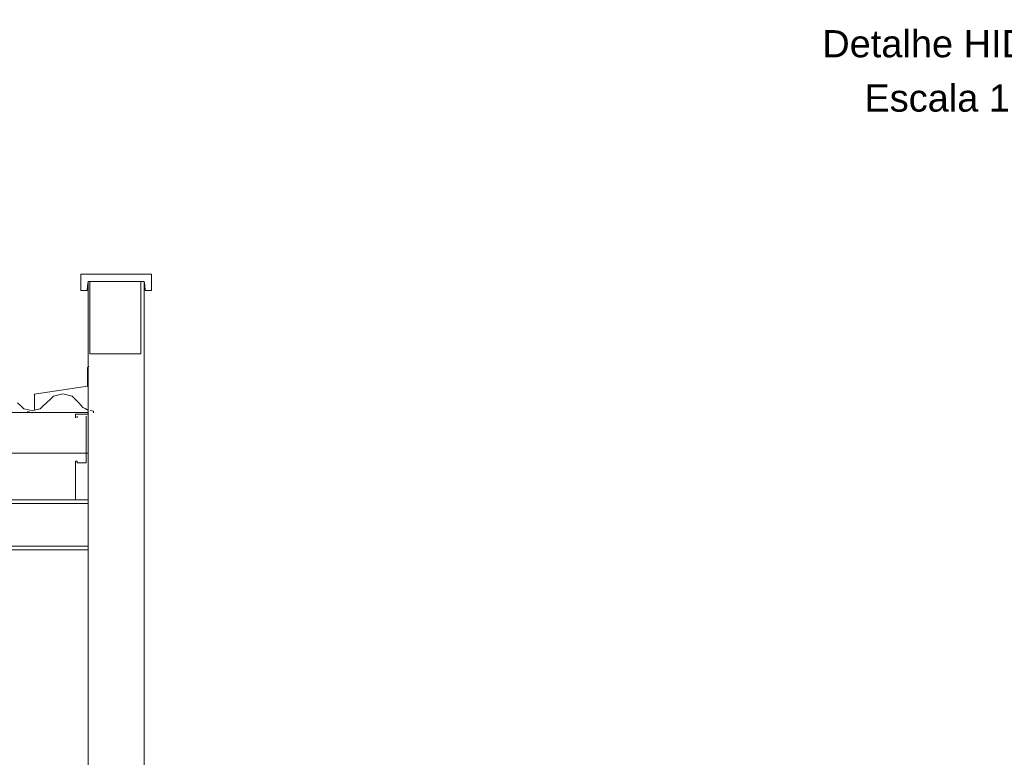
# Model space of a CAD drawing. Header units: millimetres. Extents: x -16331 to -10174, y -4135 to -3584.
# Tile 394 of 456: x -10206.89 to -10196.02, y -4005.61 to -3997.47. Entities that reach past the tile are written whole.
import ezdxf

# ---------------------------------------------------------------- set-up
doc = ezdxf.new("R2010")
doc.units = ezdxf.units.MM
for name, color, linetype, lineweight in [('DI-Elementos externos em corte', 9, 'Continuous', 18), ('DI-Elementos externos em vista', 9, 'Continuous', 5), ('DI-Títulos', 3, 'Continuous', 5), ('IFC-IfcBuildingElementProxy-Contorno', 250, 'Continuous', 5), ('IFC-IfcRoof-Contorno', 250, 'Continuous', 5)]:
    doc.layers.add(name, color=color, linetype=linetype, lineweight=lineweight)
doc.styles.add('Arial', font='arial.ttf', dxfattribs={"height": 100})

msp = doc.modelspace()

# ---------------------------------------------------------------- linework, layer by layer
at = {"layer": 'DI-Elementos externos em corte'}
for p, q in [((-10205.7933, -4000.2756), (-10206.2146, -4000.2756)), ((-10206.2146, -4000.2756), (-10206.2146, -4000.3584)), ((-10206.2146, -4000.3584), (-10206.2146, -4000.4556)), ((-10206.1403, -4000.4101), (-10206.1346, -4000.3556)), ((-10206.1143, -4000.3556), (-10206.1346, -4000.3556)), ((-10206.1346, -4000.3556), (-10206.1346, -4001.1556)), ((-10206.1346, -4000.3556), (-10206.1143, -4000.3556)), ((-10206.0766, -4000.3556), (-10206.1143, -4000.3556)), ((-10206.1143, -4000.3556), (-10205.7965, -4000.3556)), ((-10206.1143, -4000.3556), (-10206.1143, -4000.8856)), ((-10205.9253, -4000.3556), (-10206.1143, -4000.3556)), ((-10205.7738, -4000.3556), (-10206.0766, -4000.3556)), ((-10205.5543, -4000.3556), (-10205.9253, -4000.3556)), ((-10205.7965, -4000.3556), (-10205.5543, -4000.3556)), ((-10205.4346, -4000.2756), (-10205.7933, -4000.2756)), ((-10205.5543, -4000.3556), (-10205.7738, -4000.3556)), ((-10205.5146, -4000.3556), (-10205.5543, -4000.3556)), ((-10205.5543, -4000.3556), (-10205.5146, -4000.3556)), ((-10205.5543, -4000.6255), (-10205.5543, -4000.3556)), ((-10205.5146, -4001.1556), (-10205.5146, -4000.3556)), ((-10205.5146, -4000.3556), (-10205.5102, -4000.3973)), ((-10205.4346, -4000.3811), (-10205.4346, -4000.2756)), ((-10206.2146, -4000.4556), (-10206.177, -4000.4556)), ((-10206.177, -4000.4556), (-10206.1451, -4000.4556)), ((-10206.1451, -4000.4556), (-10206.1403, -4000.4101)), ((-10205.5102, -4000.3973), (-10205.5041, -4000.4556)), ((-10205.5041, -4000.4556), (-10205.4636, -4000.4556)), ((-10205.4636, -4000.4556), (-10205.4346, -4000.4556)), ((-10205.4346, -4000.4556), (-10205.4346, -4000.3811)), ((-10205.5543, -4001.1556), (-10205.5543, -4000.6255)), ((-10206.1143, -4000.8856), (-10206.1143, -4001.1556)), ((-10206.1346, -4001.1556), (-10206.1346, -4001.2555)), ((-10206.1143, -4001.1556), (-10205.7433, -4001.1556)), ((-10205.7433, -4001.1556), (-10205.5543, -4001.1556)), ((-10205.5146, -4004.6365), (-10205.5146, -4001.1556)), ((-10206.126, -4001.2926), (-10206.1426, -4001.3093)), ((-10206.1426, -4001.3093), (-10206.1426, -4001.4026)), ((-10206.1346, -4001.2555), (-10206.1346, -4001.3012)), ((-10206.1346, -4001.3012), (-10206.1346, -4001.5121)), ((-10206.1346, -4001.4249), (-10206.1346, -4001.3127)), ((-10206.1426, -4001.4026), (-10206.1426, -4001.5133)), ((-10206.1346, -4001.5202), (-10206.1346, -4001.4249)), ((-10206.4105, -4001.5539), (-10206.7291, -4001.6022)), ((-10206.1426, -4001.5133), (-10206.4105, -4001.5539)), ((-10206.1346, -4001.5121), (-10206.1346, -4001.7787)), ((-10206.7291, -4001.6022), (-10206.7279, -4001.6102)), ((-10206.5517, -4001.6553), (-10206.5943, -4001.6958)), ((-10206.5166, -4001.622), (-10206.5517, -4001.6553)), ((-10206.4599, -4001.6076), (-10206.5166, -4001.622)), ((-10206.4132, -4001.5958), (-10206.4599, -4001.6076)), ((-10206.3568, -4001.6113), (-10206.4132, -4001.5958)), ((-10206.3104, -4001.624), (-10206.3568, -4001.6113)), ((-10206.2686, -4001.6653), (-10206.3104, -4001.624)), ((-10206.8826, -4001.7255), (-10206.9136, -4001.6958)), ((-10206.8452, -4001.7614), (-10206.8826, -4001.7255)), ((-10206.8038, -4001.7722), (-10206.8452, -4001.7614)), ((-10206.754, -4001.7853), (-10206.8038, -4001.7722)), ((-10206.6627, -4001.7614), (-10206.7125, -4001.7744)), ((-10206.6316, -4001.7316), (-10206.6627, -4001.7614)), ((-10206.5943, -4001.6958), (-10206.6316, -4001.7316)), ((-10206.2342, -4001.6994), (-10206.2686, -4001.6653)), ((-10206.2155, -4001.721), (-10206.2342, -4001.6994)), ((-10206.1929, -4001.7471), (-10206.2155, -4001.721)), ((-10206.1681, -4001.7612), (-10206.1929, -4001.7471)), ((-10206.1383, -4001.7781), (-10206.1681, -4001.7612)), ((-10206.8001, -4001.8034), (-10207.01, -4001.8034)), ((-10206.8094, -4001.7909), (-10206.7924, -4001.7953)), ((-10206.2736, -4001.8034), (-10206.8001, -4001.8034)), ((-10206.7924, -4001.7953), (-10206.762, -4001.8034)), ((-10206.762, -4001.8034), (-10206.7544, -4001.8054)), ((-10206.7279, -4001.7785), (-10206.754, -4001.7853)), ((-10206.7125, -4001.7744), (-10206.7279, -4001.7785)), ((-10206.2746, -4001.822), (-10206.2746, -4001.8392)), ((-10206.1942, -4001.822), (-10206.2746, -4001.822)), ((-10206.2746, -4001.8392), (-10206.2746, -4001.8624)), ((-10206.1346, -4001.8034), (-10206.2736, -4001.8034)), ((-10206.2546, -4001.8508), (-10206.2546, -4001.8422)), ((-10206.2546, -4001.8624), (-10206.2546, -4001.8508)), ((-10206.1346, -4001.822), (-10206.1942, -4001.822)), ((-10206.1546, -4001.8422), (-10206.1546, -4001.911)), ((-10206.1346, -4001.7787), (-10206.1383, -4001.7781)), ((-10206.1346, -4001.7787), (-10206.1346, -4001.8034)), ((-10206.1346, -4001.8364), (-10206.1346, -4001.8034)), ((-10206.1346, -4001.8034), (-10206.1346, -4001.822)), ((-10206.1346, -4001.908), (-10206.1346, -4001.822)), ((-10206.1346, -4001.822), (-10206.1346, -4001.908)), ((-10206.1346, -4001.864), (-10206.1346, -4001.8364)), ((-10206.0766, -4001.7888), (-10206.1103, -4001.783)), ((-10206.0766, -4001.7999), (-10206.0766, -4001.7888)), ((-10206.0766, -4001.809), (-10206.0766, -4001.7999)), ((-10206.1546, -4001.911), (-10206.1546, -4002.0598)), ((-10206.1346, -4002.0566), (-10206.1346, -4001.908)), ((-10206.1346, -4001.908), (-10206.1346, -4002.1864)), ((-10206.1546, -4002.0598), (-10206.1546, -4002.1796)), ((-10206.1346, -4002.1864), (-10206.1346, -4002.0566)), ((-10206.1546, -4002.1796), (-10206.1546, -4002.1829)), ((-10206.1546, -4002.1829), (-10206.1546, -4002.2518)), ((-10206.1346, -4002.2518), (-10206.1346, -4002.1864)), ((-10206.1346, -4002.1864), (-10206.1346, -4002.2518)), ((-10206.1546, -4002.2518), (-10206.1546, -4002.3599)), ((-10206.1346, -4002.3599), (-10206.1346, -4002.2518)), ((-10206.1346, -4002.2518), (-10206.1346, -4002.7687)), ((-10206.2746, -4002.3397), (-10206.2746, -4002.3564)), ((-10206.2628, -4002.3397), (-10206.2746, -4002.3397)), ((-10206.2746, -4002.3564), (-10206.2746, -4002.3801)), ((-10206.2546, -4002.3397), (-10206.2628, -4002.3397)), ((-10206.2546, -4002.3481), (-10206.2546, -4002.3397)), ((-10206.2546, -4002.3599), (-10206.2546, -4002.3481)), ((-10206.1959, -4002.3599), (-10206.2546, -4002.3599)), ((-10206.1546, -4002.3599), (-10206.1959, -4002.3599)), ((-10206.1346, -4002.3801), (-10206.1346, -4002.3599)), ((-10206.1346, -4002.7687), (-10206.1346, -4002.7887)), ((-10206.1346, -4002.7887), (-10206.1346, -4002.8087)), ((-10206.1346, -4002.8087), (-10206.1346, -4003.2807)), ((-10206.1346, -4003.2807), (-10206.1346, -4003.3007)), ((-10206.1346, -4003.3007), (-10206.1346, -4003.3207)), ((-10206.1346, -4003.3207), (-10206.1346, -4004.6365)), ((-10206.1346, -4004.6365), (-10206.1346, -4007.3956)), ((-10205.5146, -4007.3956), (-10205.5146, -4004.6365))]:
    msp.add_line(p, q, dxfattribs=at)
at = {"layer": 'DI-Elementos externos em corte', "lineweight": 5}
for p, q in [((-10205.7933, -4000.2756), (-10206.2146, -4000.2756)), ((-10206.2146, -4000.2756), (-10206.2146, -4000.3584)), ((-10206.2146, -4000.3584), (-10206.2146, -4000.4556)), ((-10206.1403, -4000.4101), (-10206.1346, -4000.3556)), ((-10206.1143, -4000.3556), (-10206.1346, -4000.3556)), ((-10206.1346, -4000.3556), (-10206.1346, -4001.1556)), ((-10206.1346, -4000.3556), (-10206.1143, -4000.3556)), ((-10206.0766, -4000.3556), (-10206.1143, -4000.3556)), ((-10206.1143, -4000.3556), (-10205.7965, -4000.3556)), ((-10206.1143, -4000.3556), (-10206.1143, -4000.8856)), ((-10205.9253, -4000.3556), (-10206.1143, -4000.3556)), ((-10205.7738, -4000.3556), (-10206.0766, -4000.3556)), ((-10205.5543, -4000.3556), (-10205.9253, -4000.3556)), ((-10205.7965, -4000.3556), (-10205.5543, -4000.3556)), ((-10205.4346, -4000.2756), (-10205.7933, -4000.2756)), ((-10205.5543, -4000.3556), (-10205.7738, -4000.3556)), ((-10205.5146, -4000.3556), (-10205.5543, -4000.3556)), ((-10205.5543, -4000.3556), (-10205.5146, -4000.3556)), ((-10205.5543, -4000.6255), (-10205.5543, -4000.3556)), ((-10205.5146, -4001.1556), (-10205.5146, -4000.3556)), ((-10205.5146, -4000.3556), (-10205.5102, -4000.3973)), ((-10205.4346, -4000.3811), (-10205.4346, -4000.2756)), ((-10206.2146, -4000.4556), (-10206.177, -4000.4556)), ((-10206.177, -4000.4556), (-10206.1451, -4000.4556)), ((-10206.1451, -4000.4556), (-10206.1403, -4000.4101)), ((-10205.5102, -4000.3973), (-10205.5041, -4000.4556)), ((-10205.5041, -4000.4556), (-10205.4636, -4000.4556)), ((-10205.4636, -4000.4556), (-10205.4346, -4000.4556)), ((-10205.4346, -4000.4556), (-10205.4346, -4000.3811)), ((-10205.5543, -4001.1556), (-10205.5543, -4000.6255)), ((-10206.1143, -4000.8856), (-10206.1143, -4001.1556)), ((-10206.1346, -4001.1556), (-10206.1346, -4001.2555)), ((-10206.1143, -4001.1556), (-10205.7433, -4001.1556)), ((-10205.7433, -4001.1556), (-10205.5543, -4001.1556)), ((-10205.5146, -4004.6365), (-10205.5146, -4001.1556)), ((-10206.126, -4001.2926), (-10206.1426, -4001.3093)), ((-10206.1426, -4001.3093), (-10206.1426, -4001.4026)), ((-10206.1346, -4001.2555), (-10206.1346, -4001.3012)), ((-10206.1346, -4001.3012), (-10206.1346, -4001.5121)), ((-10206.1346, -4001.4249), (-10206.1346, -4001.3127)), ((-10206.1426, -4001.4026), (-10206.1426, -4001.5133)), ((-10206.1346, -4001.5202), (-10206.1346, -4001.4249)), ((-10206.4105, -4001.5539), (-10206.7291, -4001.6022)), ((-10206.1426, -4001.5133), (-10206.4105, -4001.5539)), ((-10206.1346, -4001.5121), (-10206.1346, -4001.7787)), ((-10206.7291, -4001.6022), (-10206.7279, -4001.6102)), ((-10206.5517, -4001.6553), (-10206.5943, -4001.6958)), ((-10206.5166, -4001.622), (-10206.5517, -4001.6553)), ((-10206.4599, -4001.6076), (-10206.5166, -4001.622)), ((-10206.4132, -4001.5958), (-10206.4599, -4001.6076)), ((-10206.3568, -4001.6113), (-10206.4132, -4001.5958)), ((-10206.3104, -4001.624), (-10206.3568, -4001.6113)), ((-10206.2686, -4001.6653), (-10206.3104, -4001.624)), ((-10206.8826, -4001.7255), (-10206.9136, -4001.6958)), ((-10206.8452, -4001.7614), (-10206.8826, -4001.7255)), ((-10206.8038, -4001.7722), (-10206.8452, -4001.7614)), ((-10206.754, -4001.7853), (-10206.8038, -4001.7722)), ((-10206.6627, -4001.7614), (-10206.7125, -4001.7744)), ((-10206.6316, -4001.7316), (-10206.6627, -4001.7614)), ((-10206.5943, -4001.6958), (-10206.6316, -4001.7316)), ((-10206.2342, -4001.6994), (-10206.2686, -4001.6653)), ((-10206.2155, -4001.721), (-10206.2342, -4001.6994)), ((-10206.1929, -4001.7471), (-10206.2155, -4001.721)), ((-10206.1681, -4001.7612), (-10206.1929, -4001.7471)), ((-10206.1383, -4001.7781), (-10206.1681, -4001.7612)), ((-10206.8001, -4001.8034), (-10207.01, -4001.8034)), ((-10206.8094, -4001.7909), (-10206.7924, -4001.7953)), ((-10206.2736, -4001.8034), (-10206.8001, -4001.8034)), ((-10206.7924, -4001.7953), (-10206.762, -4001.8034)), ((-10206.762, -4001.8034), (-10206.7544, -4001.8054)), ((-10206.7279, -4001.7785), (-10206.754, -4001.7853)), ((-10206.7125, -4001.7744), (-10206.7279, -4001.7785)), ((-10206.2746, -4001.822), (-10206.2746, -4001.8392)), ((-10206.1942, -4001.822), (-10206.2746, -4001.822)), ((-10206.2746, -4001.8392), (-10206.2746, -4001.8624)), ((-10206.1346, -4001.8034), (-10206.2736, -4001.8034)), ((-10206.2546, -4001.8508), (-10206.2546, -4001.8422)), ((-10206.2546, -4001.8624), (-10206.2546, -4001.8508)), ((-10206.1346, -4001.822), (-10206.1942, -4001.822)), ((-10206.1546, -4001.8422), (-10206.1546, -4001.911)), ((-10206.1346, -4001.7787), (-10206.1383, -4001.7781)), ((-10206.1346, -4001.7787), (-10206.1346, -4001.8034)), ((-10206.1346, -4001.8364), (-10206.1346, -4001.8034)), ((-10206.1346, -4001.8034), (-10206.1346, -4001.822)), ((-10206.1346, -4001.908), (-10206.1346, -4001.822)), ((-10206.1346, -4001.822), (-10206.1346, -4001.908)), ((-10206.1346, -4001.864), (-10206.1346, -4001.8364)), ((-10206.0766, -4001.7888), (-10206.1103, -4001.783)), ((-10206.0766, -4001.7999), (-10206.0766, -4001.7888)), ((-10206.0766, -4001.809), (-10206.0766, -4001.7999)), ((-10206.1546, -4001.911), (-10206.1546, -4002.0598)), ((-10206.1346, -4002.0566), (-10206.1346, -4001.908)), ((-10206.1346, -4001.908), (-10206.1346, -4002.1864)), ((-10206.1546, -4002.0598), (-10206.1546, -4002.1796)), ((-10206.1346, -4002.1864), (-10206.1346, -4002.0566)), ((-10206.1546, -4002.1796), (-10206.1546, -4002.1829)), ((-10206.1546, -4002.1829), (-10206.1546, -4002.2518)), ((-10206.1346, -4002.2518), (-10206.1346, -4002.1864)), ((-10206.1346, -4002.1864), (-10206.1346, -4002.2518)), ((-10206.1546, -4002.2518), (-10206.1546, -4002.3599)), ((-10206.1346, -4002.3599), (-10206.1346, -4002.2518)), ((-10206.1346, -4002.2518), (-10206.1346, -4002.7687)), ((-10206.2746, -4002.3397), (-10206.2746, -4002.3564)), ((-10206.2628, -4002.3397), (-10206.2746, -4002.3397)), ((-10206.2746, -4002.3564), (-10206.2746, -4002.3801)), ((-10206.2546, -4002.3397), (-10206.2628, -4002.3397)), ((-10206.2546, -4002.3481), (-10206.2546, -4002.3397)), ((-10206.2546, -4002.3599), (-10206.2546, -4002.3481)), ((-10206.1959, -4002.3599), (-10206.2546, -4002.3599)), ((-10206.1546, -4002.3599), (-10206.1959, -4002.3599)), ((-10206.1346, -4002.3801), (-10206.1346, -4002.3599)), ((-10206.1346, -4002.7687), (-10206.1346, -4002.7887)), ((-10206.1346, -4002.7887), (-10206.1346, -4002.8087)), ((-10206.1346, -4002.8087), (-10206.1346, -4003.2807)), ((-10206.1346, -4003.2807), (-10206.1346, -4003.3007)), ((-10206.1346, -4003.3007), (-10206.1346, -4003.3207)), ((-10206.1346, -4003.3207), (-10206.1346, -4004.6365)), ((-10206.1346, -4004.6365), (-10206.1346, -4007.3956)), ((-10205.5146, -4007.3956), (-10205.5146, -4004.6365))]:
    msp.add_line(p, q, dxfattribs=at)
at = {"layer": 'DI-Elementos externos em vista'}
for p, q in [((-10206.1346, -4001.6703), (-10206.1346, -4001.5202)), ((-10206.7279, -4001.6102), (-10206.7279, -4001.6754)), ((-10206.7279, -4001.6754), (-10206.7279, -4001.7785)), ((-10206.1346, -4001.7787), (-10206.1346, -4001.6703)), ((-10206.762, -4001.8034), (-10206.8094, -4001.7909)), ((-10206.1346, -4001.908), (-10206.1346, -4001.864)), ((-10206.1346, -4002.1913), (-10206.1346, -4001.908)), ((-10206.1346, -4002.2518), (-10206.1346, -4002.1913)), ((-10208.2147, -4002.2518), (-10206.1346, -4002.2518)), ((-10206.2746, -4002.3801), (-10206.2746, -4002.7679)), ((-10206.1346, -4002.7679), (-10206.1346, -4002.3801)), ((-10206.1346, -4002.7687), (-10217.0546, -4002.7687)), ((-10217.0542, -4002.8087), (-10206.1346, -4002.8087)), ((-10206.2746, -4002.7679), (-10206.1385, -4002.7679)), ((-10206.1385, -4002.7679), (-10206.1362, -4002.7679)), ((-10206.1362, -4002.7679), (-10206.1346, -4002.7679)), ((-10206.1346, -4002.7887), (-10206.1346, -4002.7687)), ((-10206.1346, -4002.8087), (-10206.1346, -4002.7887)), ((-10206.1346, -4003.2807), (-10206.1346, -4002.8087)), ((-10206.1346, -4003.2807), (-10217.0546, -4003.2807)), ((-10206.1346, -4003.3007), (-10206.1346, -4003.2807)), ((-10217.0542, -4003.3207), (-10206.1346, -4003.3207)), ((-10206.1346, -4003.3207), (-10206.1346, -4003.3007))]:
    msp.add_line(p, q, dxfattribs=at)
at = {"layer": 'IFC-IfcBuildingElementProxy-Contorno', "lineweight": 5}
for p, q in [((-10206.1346, -4001.6703), (-10206.1346, -4001.5202)), ((-10206.7279, -4001.6102), (-10206.7279, -4001.6754)), ((-10206.7279, -4001.6754), (-10206.7279, -4001.7785)), ((-10206.1346, -4001.7787), (-10206.1346, -4001.6703))]:
    msp.add_line(p, q, dxfattribs=at)
at = {"layer": 'IFC-IfcRoof-Contorno', "lineweight": 5}
for p, q in [((-10206.762, -4001.8034), (-10206.8094, -4001.7909)), ((-10206.1346, -4001.908), (-10206.1346, -4001.864)), ((-10206.1346, -4002.1913), (-10206.1346, -4001.908)), ((-10206.1346, -4002.2518), (-10206.1346, -4002.1913)), ((-10208.2147, -4002.2518), (-10206.1346, -4002.2518)), ((-10206.2746, -4002.3801), (-10206.2746, -4002.7679)), ((-10206.1346, -4002.7679), (-10206.1346, -4002.3801)), ((-10206.1346, -4002.7687), (-10217.0546, -4002.7687)), ((-10217.0542, -4002.8087), (-10206.1346, -4002.8087)), ((-10206.2746, -4002.7679), (-10206.1385, -4002.7679)), ((-10206.1385, -4002.7679), (-10206.1362, -4002.7679)), ((-10206.1362, -4002.7679), (-10206.1346, -4002.7679)), ((-10206.1346, -4002.7887), (-10206.1346, -4002.7687)), ((-10206.1346, -4002.8087), (-10206.1346, -4002.7887)), ((-10206.1346, -4003.2807), (-10206.1346, -4002.8087)), ((-10206.1346, -4003.2807), (-10217.0546, -4003.2807)), ((-10206.1346, -4003.3007), (-10206.1346, -4003.2807)), ((-10217.0542, -4003.3207), (-10206.1346, -4003.3207)), ((-10206.1346, -4003.3207), (-10206.1346, -4003.3007))]:
    msp.add_line(p, q, dxfattribs=at)

# ---------------------------------------------------------------- texts
at = {"layer": 'DI-Títulos', "char_height": 0.3, "attachment_point": 9, "line_spacing_factor": 0.6, "style": 'Arial'}
for s, insert, width in [('Detalhe HID-1', (-10195.3727, -3997.8857), 5.309909), ('Escala 1:25', (-10195.3727, -3998.4857), 4.379726)]:
    msp.add_mtext(s, dxfattribs=dict(at, insert=insert, width=width))

doc.saveas('drawing.dxf')
